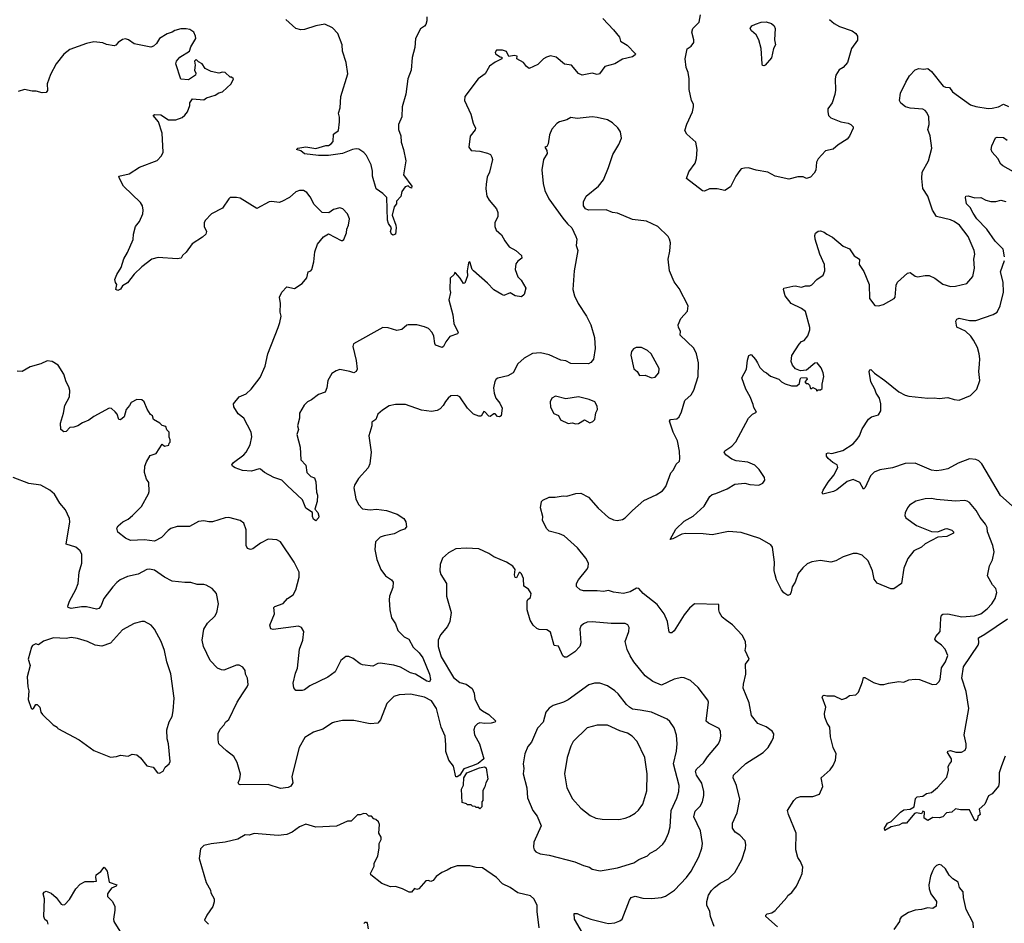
# Model space of a CAD drawing. Extents: x 2056909 to 2160450, y 827444 to 1016825.
# Tile 494 of 501: x 2133216 to 2141022, y 1004751 to 1011915. Entities that reach past the tile are written whole.
import ezdxf

# ---------------------------------------------------------------- set-up
doc = ezdxf.new("R2010")
doc.units = 0

msp = doc.modelspace()

# ---------------------------------------------------------------- linework, layer by layer
at = {"layer": '0CON10XD'}
for points in [[(2136442.9, 1011937.1), (2136443.1, 1011905), (2136435, 1011877.5), (2136425, 1011862.5), (2136395, 1011842.5), (2136354.3, 1011765), (2136347.8, 1011695), (2136326.9, 1011615), (2136319.2, 1011515), (2136292.5, 1011445), (2136277.5, 1011325), (2136249.2, 1011225), (2136245.9, 1011144.1), (2136218.8, 1011085), (2136218.8, 1011045), (2136238, 1010995), (2136240, 1010945), (2136260, 1010885), (2136276.2, 1010795), (2136260, 1010685), (2136326.2, 1010595), (2136321.7, 1010578.3), (2136306.4, 1010586.4), (2136295, 1010597.5), (2136271.7, 1010588.3), (2136246.4, 1010553.6), (2136237, 1010513), (2136203.9, 1010476.1), (2136202.5, 1010455), (2136185, 1010430), (2136170, 1010365), (2136199.2, 1010285), (2136200.8, 1010265), (2136196.2, 1010215), (2136175, 1010206.2), (2136164.3, 1010214.3), (2136156.2, 1010235), (2136162.5, 1010265), (2136138.8, 1010298.8), (2136130.8, 1010325), (2136126.7, 1010505), (2136096.4, 1010536.4), (2136043, 1010573), (2136013.6, 1010673.6), (2136013.3, 1010715), (2136003.3, 1010765), (2135965, 1010837.5), (2135945, 1010862.5), (2135905, 1010888.8), (2135885, 1010890.8), (2135854.5, 1010885.5), (2135775, 1010852.9), (2135665, 1010838.6), (2135585, 1010839.2), (2135475, 1010851.9), (2135445, 1010873.8), (2135410, 1010885), (2135420, 1010895), (2135484.2, 1010905.8), (2135565, 1010892.5), (2135643.6, 1010916.4), (2135665, 1010917.5), (2135685, 1010930), (2135701.7, 1010948.3), (2135703, 1011007), (2135743, 1011037), (2135752.5, 1011105), (2135751.7, 1011141.7), (2135743, 1011173), (2135756.7, 1011215), (2135761.2, 1011305), (2135816.9, 1011485), (2135804.2, 1011574.2), (2135775.7, 1011665), (2135772.5, 1011715), (2135737.1, 1011805), (2135695, 1011850), (2135635, 1011878.7), (2135565, 1011865.4), (2135475, 1011835.6), (2135444.3, 1011834.3), (2135405, 1011844), (2135325.4, 1011915.4)], [(2137838.8, 1011925), (2137924, 1011835), (2137971.2, 1011775), (2137978.8, 1011745), (2138031.7, 1011711.7), (2138097.5, 1011645), (2138096.7, 1011635), (2138075, 1011621.2), (2137995, 1011601.2), (2137935, 1011564), (2137855, 1011543.3), (2137813.9, 1011486.1), (2137795, 1011481.2), (2137755, 1011490), (2137675, 1011474), (2137647.3, 1011487.3), (2137590, 1011555), (2137535, 1011561.2), (2137468.3, 1011618.3), (2137425, 1011626.9), (2137391.9, 1011618.1)], [(2139636.7, 1011915), (2139673.3, 1011885), (2139715, 1011860.8), (2139815.7, 1011825.7), (2139843.8, 1011805), (2139858, 1011785), (2139857.3, 1011752.7), (2139809.2, 1011685), (2139778.8, 1011575), (2139745, 1011536.2), (2139712.3, 1011517.7), (2139687.5, 1011475), (2139680, 1011445), (2139683.8, 1011355), (2139678.3, 1011321.7), (2139657.5, 1011255), (2139623, 1011207), (2139622.5, 1011185), (2139627.5, 1011155), (2139646.4, 1011136.4), (2139725, 1011103.8), (2139783.6, 1011093.6), (2139805, 1011082.5), (2139822.5, 1011065), (2139822.5, 1011055), (2139795, 1010990), (2139775, 1010967.5), (2139705, 1010923.3), (2139665, 1010888.8), (2139604.2, 1010875.8), (2139545, 1010812.5), (2139533.8, 1010785), (2139527.7, 1010722.3), (2139515, 1010697.5), (2139485, 1010667.5), (2139455, 1010656.7), (2139428.3, 1010668.3), (2139385, 1010668), (2139315, 1010650), (2139205, 1010673.3), (2139146.4, 1010706.4), (2139055, 1010722), (2138995, 1010740), (2138961.2, 1010738.8), (2138935, 1010731.2), (2138925, 1010720), (2138892.9, 1010675), (2138850, 1010590), (2138805, 1010560), (2138746.1, 1010573.9), (2138685, 1010573.8), (2138645, 1010556.2), (2138628.3, 1010558.3), (2138502.5, 1010655), (2138521.7, 1010708.3), (2138571.7, 1010778.3), (2138582, 1010815), (2138587.5, 1010885), (2138577.5, 1010945), (2138505.8, 1011005.8), (2138490, 1011035), (2138505, 1011087.5), (2138551.2, 1011185), (2138556.7, 1011225), (2138556.7, 1011245), (2138543.3, 1011275), (2138522.3, 1011362.3), (2138523.8, 1011445), (2138516.7, 1011495), (2138500, 1011535), (2138492, 1011605), (2138507.6, 1011682.4), (2138539.4, 1011705), (2138560.6, 1011735), (2138561.4, 1011755), (2138544.4, 1011815.6), (2138553.8, 1011845), (2138604, 1011895), (2138614.1, 1011954.1)], [(2139115, 1011547.5), (2139105, 1011552.5), (2139101.2, 1011565), (2139095.6, 1011685), (2139077.1, 1011755), (2139055, 1011793.8), (2139016.9, 1011826.9), (2139008, 1011845), (2139020, 1011865), (2139050.2, 1011879.8), (2139095, 1011894.7), (2139135, 1011898.8), (2139176, 1011885), (2139196.2, 1011865), (2139206, 1011845), (2139198.8, 1011755), (2139207.5, 1011715), (2139192.5, 1011685), (2139177, 1011613), (2139125, 1011553.3), (2139115, 1011547.5)], [(2137391.9, 1011618.1), (2137370, 1011605), (2137325, 1011558.8), (2137255, 1011528.8), (2137235, 1011543.3), (2137210, 1011575), (2137157.5, 1011605), (2137160, 1011625), (2137135, 1011630), (2137093.6, 1011623.6), (2137075, 1011662.5), (2137043.6, 1011673.6), (2136995, 1011673.3), (2136986.2, 1011655), (2136988.8, 1011645), (2137025, 1011620), (2137038.3, 1011618.3), (2137037.5, 1011605), (2136985, 1011578.6), (2136941.2, 1011545), (2136906.2, 1011485), (2136851.2, 1011445), (2136746.2, 1011305), (2136741.2, 1011275), (2136792.5, 1011165), (2136810, 1011095), (2136828.8, 1011055), (2136827.3, 1011042.7), (2136788.3, 1010991.7), (2136777.5, 1010905), (2136795, 1010877.5), (2136865, 1010872), (2136925.7, 1010855.7), (2136948.8, 1010845), (2136960, 1010825), (2136963.8, 1010805), (2136940, 1010705), (2136922.9, 1010665), (2136915, 1010610), (2136910.6, 1010575), (2136920, 1010515), (2136937.5, 1010485), (2136995.4, 1010415.4), (2137005.8, 1010385), (2137006.1, 1010353.9), (2136983, 1010303), (2136982.5, 1010275), (2136993.3, 1010245), (2137035, 1010210), (2137061.2, 1010161.2), (2137097.5, 1010115), (2137150, 1010085), (2137193.3, 1010045), (2137196.7, 1010025), (2137165, 1010000), (2137150.5, 1009979.5), (2137143.8, 1009935), (2137165.8, 1009875.8), (2137190.5, 1009850.5), (2137230, 1009785), (2137216.7, 1009735), (2137195, 1009717.5), (2137145, 1009726.7), (2137105, 1009750), (2137055, 1009728.8), (2137037.5, 1009735), (2136975, 1009773.3), (2136925, 1009826.2), (2136812.9, 1009922.9), (2136803.8, 1009935), (2136785, 1009994), (2136775, 1009987.5), (2136763.1, 1009925), (2136765.4, 1009884.6), (2136745, 1009826.7), (2136735, 1009822.5), (2136709.2, 1009865), (2136671.7, 1009908.3), (2136665, 1009910), (2136660, 1009895), (2136630, 1009865), (2136627.5, 1009775), (2136632.5, 1009752.5), (2136618, 1009695), (2136651.1, 1009575), (2136657.8, 1009505), (2136693.3, 1009435), (2136686.7, 1009425), (2136625.8, 1009404.2), (2136595, 1009361.2), (2136576.7, 1009323.3), (2136565, 1009316.2), (2136513.6, 1009333.6), (2136506.8, 1009346.8), (2136499.5, 1009405), (2136485, 1009434), (2136456.1, 1009466.1), (2136425, 1009480.6), (2136365, 1009496.9), (2136295, 1009495.8), (2136285, 1009493.8), (2136245, 1009458.8), (2136205, 1009451.2), (2136137, 1009473), (2136095, 1009473.8), (2135861.4, 1009345), (2135857.8, 1009325), (2135885, 1009212.5), (2135892.2, 1009145), (2135883.7, 1009126.3), (2135865.6, 1009114.4), (2135834.5, 1009124.5), (2135755, 1009142), (2135725, 1009131.4), (2135691.4, 1009108.6), (2135658.6, 1009055), (2135651.4, 1008995), (2135637.3, 1008962.7), (2135585, 1008944), (2135529.7, 1008900.3), (2135498.8, 1008885), (2135470.8, 1008859.2), (2135433.8, 1008795), (2135434, 1008755), (2135418.8, 1008695), (2135425.8, 1008665), (2135414.3, 1008625), (2135440, 1008525), (2135444, 1008425), (2135485, 1008382.5), (2135492, 1008325), (2135525, 1008292.5), (2135553, 1008283), (2135565, 1008250), (2135569.3, 1008169.3), (2135576.7, 1008145), (2135573.3, 1008095), (2135556.7, 1008035), (2135578.8, 1008008.8), (2135587.7, 1007977.7), (2135584, 1007965), (2135565, 1007942.5), (2135544.4, 1007954.4), (2135537.5, 1007975), (2135538.8, 1008008.8), (2135485, 1008042.5), (2135459.1, 1008109.1), (2135337.5, 1008222.5), (2135293.5, 1008263.5), (2135230, 1008285), (2135157.5, 1008325), (2135125, 1008351.2), (2135115, 1008353.3), (2135055, 1008336.7), (2134981.7, 1008341.7), (2134925, 1008362.5), (2134902.5, 1008375), (2134897.5, 1008385), (2134910, 1008405), (2134994.1, 1008465.9), (2135011.2, 1008485), (2135044.4, 1008545.6), (2135057.3, 1008607.3), (2135052.5, 1008645), (2134994.2, 1008755), (2134949.3, 1008789.3), (2134913.3, 1008845), (2134911.2, 1008868.8), (2134956.7, 1008925), (2135010.9, 1008949.1), (2135051.2, 1008985), (2135122.1, 1009077.9), (2135162.8, 1009167.2), (2135183.1, 1009265), (2135264.4, 1009475), (2135279.2, 1009515), (2135288, 1009565), (2135280.8, 1009595), (2135283.9, 1009663.9), (2135276.7, 1009715), (2135294.2, 1009755.8), (2135335, 1009797.5), (2135396.1, 1009783.9), (2135455.9, 1009824.1), (2135492.3, 1009867.7), (2135502.5, 1009915), (2135525, 1009922.5), (2135532.5, 1009935), (2135548, 1009995), (2135556.2, 1010075), (2135576.1, 1010133.9), (2135625, 1010192.5), (2135665, 1010217.5), (2135765, 1010163.8), (2135775, 1010163.3), (2135785, 1010172.5), (2135808, 1010225), (2135808.8, 1010255), (2135823.8, 1010285), (2135830, 1010335), (2135815.9, 1010375.9), (2135777.5, 1010415), (2135755, 1010423.3), (2135705, 1010410), (2135666.4, 1010383.6), (2135615, 1010386.7), (2135549.5, 1010449.5), (2135519.7, 1010509.7), (2135493.3, 1010545), (2135465, 1010561.2), (2135435, 1010560), (2135405, 1010548.8), (2135355, 1010506.2), (2135293.3, 1010473.3), (2135274.1, 1010465.9), (2135215, 1010474.2), (2135195, 1010470.8), (2135095, 1010416.7), (2134965, 1010499.2), (2134935, 1010505.7), (2134886.1, 1010503.9), (2134873.8, 1010495), (2134825, 1010421.2), (2134737.5, 1010375), (2134687.6, 1010322.4), (2134680, 1010305), (2134678, 1010275), (2134696.7, 1010235), (2134692.5, 1010215), (2134665, 1010190), (2134582.3, 1010137.7), (2134537.3, 1010072.7), (2134506.7, 1010045), (2134496.1, 1010023.9), (2134465, 1010020), (2134315, 1010030), (2134263.3, 1010015), (2134185, 1009954.3), (2134123.8, 1009896.2), (2134071.2, 1009828.8), (2134032.5, 1009805), (2134015, 1009777.5), (2133995, 1009767.5), (2133977.5, 1009775), (2133987.5, 1009815), (2133975, 1009830), (2133971.2, 1009855), (2133986.2, 1009895), (2134020.3, 1009949.7), (2134042.1, 1010017.9), (2134070.8, 1010069.2), (2134115, 1010172.5), (2134117.5, 1010215), (2134134.4, 1010275), (2134166, 1010315), (2134192.5, 1010375), (2134195.8, 1010405), (2134189.5, 1010439.5), (2134173.3, 1010465), (2134040, 1010595), (2134006.7, 1010655), (2134003.3, 1010675), (2134085, 1010693.8), (2134165, 1010746.2), (2134305, 1010798.8), (2134341.2, 1010835), (2134353.8, 1010865), (2134346.2, 1011015), (2134317.5, 1011105), (2134274, 1011156), (2134285, 1011163.3), (2134335, 1011161.2), (2134395, 1011121.2), (2134455, 1011120), (2134505, 1011138.8), (2134525, 1011156.7), (2134546, 1011185), (2134564, 1011235), (2134564.1, 1011255.9), (2134585, 1011287.5), (2134675, 1011280), (2134696.1, 1011293.9), (2134765, 1011316.7), (2134794.1, 1011335.9), (2134825, 1011343.3), (2134893, 1011407), (2134910, 1011445), (2134895, 1011460), (2134885, 1011460), (2134846.4, 1011496.4), (2134825, 1011498.8), (2134795, 1011491.2), (2134735, 1011503.8), (2134686.4, 1011526.4), (2134662.5, 1011565), (2134635, 1011580), (2134615, 1011600), (2134602.5, 1011585), (2134607.5, 1011555), (2134602.5, 1011515), (2134611.7, 1011491.7), (2134610, 1011475), (2134555, 1011437.5), (2134493.6, 1011443.6), (2134453.3, 1011565), (2134460, 1011585), (2134485, 1011616.7), (2134562.5, 1011665), (2134571.7, 1011698.3), (2134613.3, 1011765), (2134611.2, 1011785), (2134595.9, 1011815.9), (2134565.9, 1011835.9), (2134535, 1011841.2), (2134495, 1011841.2), (2134445, 1011830), (2134423.9, 1011816.1), (2134385, 1011803.3), (2134324.2, 1011765.8), (2134300, 1011725), (2134276.1, 1011703.9), (2134255, 1011696), (2134125, 1011723.8), (2134080, 1011755), (2134055, 1011762), (2134031.2, 1011758.8), (2133995.8, 1011734.2), (2133978.3, 1011711.7), (2133965, 1011706.7), (2133905, 1011718.8), (2133875, 1011732), (2133805, 1011740), (2133745, 1011727.1), (2133615, 1011678.1), (2133565, 1011640.8), (2133504.2, 1011565), (2133460.9, 1011479.1), (2133433.8, 1011405), (2133435.9, 1011354.1), (2133425, 1011336.7), (2133395, 1011333.8), (2133347.7, 1011347.7), (2133315, 1011348), (2133255, 1011361.2), (2133205, 1011346)], [(2139331.7, 1007378.3), (2139323, 1007357), (2139305, 1007350), (2139275, 1007370), (2139255.6, 1007395.6), (2139215.8, 1007475), (2139204.3, 1007515), (2139197.7, 1007547.7), (2139200, 1007615), (2139183.9, 1007733.9), (2139170.5, 1007750.5), (2139085, 1007800.8), (2138935, 1007848.1), (2138835, 1007858.1), (2138705, 1007831.4), (2138635, 1007839.2), (2138495, 1007842), (2138465, 1007835.8), (2138395, 1007799.2), (2138372.5, 1007795), (2138417.5, 1007875), (2138485, 1007939.4), (2138555, 1007980), (2138641.2, 1008058.8), (2138686.2, 1008135), (2138705, 1008150), (2138735, 1008157.5), (2138823.9, 1008196.1), (2138885, 1008231.9), (2138965, 1008240), (2139005, 1008230), (2139075, 1008224.3), (2139108.8, 1008241.2), (2139123.3, 1008265), (2139120, 1008285), (2139078.7, 1008348.7), (2139043.2, 1008383.2), (2138987.9, 1008407.9), (2138897, 1008417), (2138860.9, 1008430.9), (2138813.3, 1008465), (2138800, 1008485), (2138805, 1008497.5), (2138862.5, 1008535), (2138892.3, 1008567.7), (2138993.3, 1008755), (2139025, 1008787.5), (2139057, 1008803), (2139035, 1008840), (2139031.2, 1008865), (2139007.5, 1008925), (2138972.9, 1008985), (2138942, 1009075), (2138978, 1009145), (2138986.2, 1009215), (2138997, 1009253), (2139015, 1009260), (2139050.5, 1009220.5), (2139064.3, 1009194.3), (2139085, 1009157.5), (2139115, 1009126.7), (2139136.1, 1009116.1), (2139167.7, 1009087.7), (2139233.6, 1009063.6), (2139255, 1009042.5), (2139285, 1009027.5), (2139335, 1009012.5), (2139377, 1009013), (2139398.3, 1009031.7), (2139402.5, 1009065), (2139410, 1009075), (2139455, 1009077.5), (2139460, 1009065), (2139440, 1009045), (2139451.7, 1009031.7), (2139465, 1009030), (2139478.3, 1009018.3), (2139485, 1008990), (2139495, 1008990), (2139505, 1009000), (2139530, 1008985), (2139535, 1008970), (2139545, 1008980), (2139565, 1008980), (2139578.3, 1008991.7), (2139577.5, 1009025), (2139590, 1009085), (2139586.2, 1009115), (2139571.2, 1009155), (2139537.5, 1009195), (2139519.3, 1009190.7), (2139455, 1009137.5), (2139405, 1009131.2), (2139367, 1009147), (2139342.5, 1009175), (2139332.5, 1009205), (2139338.3, 1009251.7), (2139395, 1009342.5), (2139415, 1009362.5), (2139435, 1009372.5), (2139465, 1009407.5), (2139481.2, 1009455), (2139481.2, 1009475), (2139445, 1009601.2), (2139413.8, 1009625), (2139332, 1009665), (2139285, 1009726.7), (2139271.2, 1009775), (2139275, 1009787.5), (2139345, 1009801.2), (2139365, 1009803.8), (2139415, 1009794), (2139445, 1009803.8), (2139480, 1009805), (2139495, 1009813.8), (2139536.7, 1009855), (2139585, 1009890), (2139598.8, 1009925), (2139597.5, 1009975), (2139560, 1010055), (2139522, 1010175), (2139520, 1010205), (2139526.4, 1010223.6), (2139545, 1010237.5), (2139565, 1010240), (2139595, 1010230), (2139615, 1010213.3), (2139660.7, 1010190.7), (2139745, 1010118.8), (2139795, 1010098.8), (2139831.7, 1010041.7), (2139872.9, 1010015), (2139870, 1009975), (2139908.3, 1009918.3), (2139951.2, 1009815), (2139953.3, 1009705), (2139995, 1009650), (2140025, 1009647.5), (2140065, 1009657.5), (2140150, 1009705), (2140156.2, 1009715), (2140165, 1009810), (2140174.2, 1009835), (2140255, 1009905.8), (2140275, 1009910), (2140315, 1009881.2), (2140335, 1009876.2), (2140395, 1009887.8), (2140425, 1009885.6), (2140470.8, 1009865), (2140535, 1009818.9), (2140595, 1009800.8), (2140635, 1009801.2), (2140725.7, 1009824.3), (2140772.3, 1009877.7), (2140785.7, 1009945), (2140781.4, 1010015), (2140788.6, 1010055), (2140781.9, 1010085), (2140736.5, 1010195), (2140666.9, 1010285), (2140625, 1010315.6), (2140595, 1010328.5), (2140484.5, 1010355), (2140452.7, 1010405), (2140414.4, 1010515), (2140377.1, 1010577.1), (2140367.8, 1010655), (2140370, 1010705), (2140421.2, 1010795), (2140448, 1010895), (2140434.3, 1010995), (2140415.5, 1011045), (2140427.5, 1011085), (2140424.2, 1011145), (2140408.7, 1011178.7), (2140393.4, 1011193.4), (2140375, 1011204.2), (2140275, 1011214.2), (2140237.5, 1011225), (2140202.3, 1011252.3), (2140190, 1011275), (2140198.3, 1011331.7), (2140240.5, 1011419.5), (2140269.5, 1011470.5), (2140315, 1011516.7), (2140345, 1011526.7), (2140385, 1011522.5), (2140415, 1011526.7), (2140443.9, 1011503.9), (2140538.3, 1011388.3), (2140555, 1011380), (2140587.5, 1011377.5), (2140612.2, 1011342.2), (2140755, 1011240.6), (2140795, 1011225.6), (2140895, 1011211.1), (2140925, 1011211.9), (2140975, 1011224.4), (2141015, 1011244.3), (2141055, 1011225.6)], [(2138721.2, 1004725), (2138693.6, 1004806.4), (2138688, 1004845), (2138662.5, 1004895), (2138662.5, 1004925), (2138677.5, 1004975), (2138699.7, 1005010.3), (2138723.8, 1005035), (2138770.3, 1005069.7), (2138836.2, 1005105), (2138886, 1005155), (2138940, 1005255), (2138970, 1005345), (2138973.8, 1005375), (2138966.2, 1005405), (2138925, 1005448.8), (2138888.8, 1005475), (2138866, 1005505), (2138865.8, 1005545), (2138905, 1005627.5), (2138925.7, 1005735), (2138898.1, 1005845), (2138872.9, 1005905), (2138873.8, 1005925), (2138972.1, 1006017.9), (2139111.2, 1006105), (2139148.8, 1006145), (2139180, 1006195), (2139192, 1006225), (2139193.6, 1006253.6), (2139182.5, 1006275), (2139135, 1006308.8), (2139067.5, 1006335), (2139018.3, 1006398.3), (2138998.3, 1006498.3), (2138951.9, 1006615), (2138953.6, 1006646.4), (2138972.9, 1006725), (2138970.8, 1006805), (2138998.8, 1006845), (2138968.8, 1006915), (2138974, 1006945), (2138971.2, 1006985), (2138945, 1007036.7), (2138868.3, 1007118.3), (2138820.5, 1007150.5), (2138785, 1007177.5), (2138763.3, 1007215), (2138757.5, 1007235), (2138758.3, 1007278.3), (2138565, 1007283.3), (2138525, 1007250), (2138483.5, 1007196.5), (2138405, 1007068.8), (2138385, 1007054), (2138373.9, 1007053.9), (2138365, 1007060), (2138350.8, 1007145), (2138325, 1007203.8), (2138269.7, 1007279.7), (2138160, 1007365), (2138125, 1007406), (2138105, 1007407.5), (2138055, 1007380), (2138004.2, 1007365.8), (2137925, 1007375.6), (2137885, 1007388.6), (2137845, 1007381.4), (2137795, 1007388), (2137685, 1007386.2), (2137660, 1007395), (2137631.7, 1007421.7), (2137630, 1007445), (2137646, 1007475), (2137712, 1007555), (2137722, 1007575), (2137726, 1007605), (2137705.7, 1007645), (2137638.9, 1007728.9), (2137532.4, 1007822.4), (2137495, 1007839.4), (2137415, 1007861.2), (2137395, 1007877.5), (2137361.4, 1007945), (2137364, 1007975), (2137346.2, 1008045), (2137353.8, 1008095), (2137364.1, 1008105.9), (2137415, 1008130), (2137461.7, 1008128.3), (2137525, 1008140), (2137555, 1008138), (2137625, 1008158.8), (2137665, 1008160), (2137725, 1008128.8), (2137802.4, 1008042.4), (2137885, 1007968.8), (2137925, 1007950), (2137954.1, 1007944.1), (2137995, 1007951.2), (2138016.7, 1007965), (2138073.8, 1008025), (2138165, 1008103.8), (2138262.7, 1008147.3), (2138311.2, 1008178.8), (2138338, 1008215), (2138378.8, 1008321.2), (2138398.8, 1008345), (2138419.7, 1008390.3), (2138447.5, 1008415), (2138449.2, 1008435), (2138445.7, 1008495), (2138430, 1008575), (2138396.7, 1008645), (2138368, 1008732), (2138376, 1008744), (2138425, 1008750), (2138443.8, 1008765), (2138462.9, 1008805), (2138490, 1008895), (2138539.1, 1008940.9), (2138561.7, 1008978.3), (2138594.3, 1009085), (2138597.5, 1009195), (2138582, 1009265), (2138560.5, 1009310.5), (2138452, 1009415), (2138453.8, 1009445), (2138438.8, 1009475), (2138436.7, 1009495), (2138458.8, 1009545), (2138510, 1009605), (2138516.7, 1009645), (2138443.6, 1009783.6), (2138405, 1009837.5), (2138368.8, 1009925), (2138356.7, 1010015), (2138369.3, 1010080.7), (2138376.7, 1010146.7), (2138367.5, 1010175), (2138356.4, 1010196.4), (2138276.1, 1010276.1), (2138185, 1010318), (2138075, 1010330), (2137955, 1010380), (2137915, 1010386.7), (2137866.1, 1010406.1), (2137725, 1010403.3), (2137702.5, 1010415), (2137685, 1010440), (2137685, 1010470), (2137706.7, 1010515), (2137804.4, 1010595.6), (2137844, 1010645), (2137885, 1010742.5), (2137918, 1010845), (2137966.2, 1010925), (2137986.7, 1010975), (2137980, 1011025), (2137957.7, 1011057.7), (2137915.8, 1011095.8), (2137875, 1011120), (2137795, 1011140), (2137755, 1011143.3), (2137635, 1011131.2), (2137585, 1011138), (2137555, 1011121.2), (2137496.2, 1011103.8), (2137475, 1011092.5), (2137433.9, 1011046.1), (2137417, 1011003), (2137405, 1010930), (2137395, 1010910), (2137380, 1010905), (2137396.4, 1010876.4), (2137396.7, 1010855), (2137368.8, 1010805), (2137356.2, 1010725), (2137366.2, 1010615), (2137379.5, 1010559.5), (2137410, 1010495), (2137520.9, 1010340.9), (2137558.8, 1010295), (2137594.1, 1010264.1), (2137626.4, 1010196.4), (2137632.5, 1010175), (2137627.5, 1010125), (2137641.2, 1010085), (2137612, 1009925), (2137602, 1009775), (2137613.8, 1009725), (2137644.2, 1009665), (2137710.5, 1009565), (2137744.4, 1009495), (2137774.4, 1009394.4), (2137778.6, 1009308.6)], [(2141095, 1010708.6), (2141011.2, 1010755), (2140995, 1010770), (2140969.4, 1010815), (2140925.8, 1010865), (2140917.5, 1010885), (2140921.9, 1010915), (2140951.7, 1010978.3), (2140965, 1010983.8), (2141015, 1010980.8), (2141045, 1010958.6)], [(2141024.5, 1010034.5), (2141013.8, 1010095), (2140948.5, 1010158.5), (2140883.4, 1010253.4), (2140804.4, 1010335), (2140775, 1010380), (2140750.6, 1010425), (2140722.9, 1010455), (2140714.2, 1010505), (2140717.5, 1010515), (2140735, 1010518.1), (2140787.7, 1010502.3), (2140835, 1010506), (2140875, 1010484.2), (2140915, 1010472.9), (2140955, 1010474.4), (2140995, 1010484.4), (2141035, 1010474.3)], [(2141085, 1008060.4), (2140992.2, 1008142.2), (2140843.6, 1008393.6), (2140818.7, 1008418.7), (2140795, 1008428.6), (2140745, 1008433.1), (2140655, 1008398.9), (2140575, 1008354.3), (2140525, 1008343.5), (2140485, 1008337.8), (2140445, 1008344.4), (2140315, 1008398.8), (2140235, 1008396.1), (2140135, 1008362.5), (2140035, 1008346.8), (2139991.2, 1008328.8), (2139961.4, 1008298.6), (2139918, 1008205), (2139905, 1008193.3), (2139875.7, 1008245.7), (2139825, 1008270), (2139775, 1008252.5), (2139695, 1008188.8), (2139667.5, 1008175), (2139583.8, 1008153.8), (2139577.5, 1008165), (2139586, 1008185), (2139625, 1008248.1), (2139671.4, 1008305), (2139703.3, 1008365), (2139697.5, 1008385), (2139661.2, 1008405), (2139626.2, 1008435), (2139613.3, 1008455), (2139612.5, 1008475), (2139625, 1008480), (2139655, 1008476.7), (2139740.8, 1008499.2), (2139825, 1008552.5), (2139855, 1008590), (2139874, 1008615), (2139895, 1008670), (2139945, 1008747.5), (2139970, 1008765), (2140025, 1008783.3), (2140043.3, 1008815), (2140041.7, 1008868.3), (2140032.5, 1008915), (2140005, 1008953.8), (2139996.5, 1008986.5), (2139963.1, 1009045), (2139951.2, 1009125), (2139955, 1009140), (2139965, 1009142.5), (2139992.1, 1009112.1), (2140075, 1009053.8), (2140185, 1008964.2), (2140235, 1008939.2), (2140265, 1008930.6), (2140415, 1008914.5), (2140465, 1008916.7), (2140505, 1008910.6), (2140575, 1008918.6), (2140625, 1008902.9), (2140665, 1008898), (2140755, 1008934.3), (2140804.4, 1008985.6), (2140828.9, 1009055), (2140820, 1009125), (2140824.4, 1009185), (2140828.1, 1009225), (2140823.3, 1009265), (2140809.4, 1009315), (2140778.1, 1009375), (2140755.9, 1009405.9), (2140714.3, 1009445), (2140645, 1009476.2), (2140638.6, 1009525), (2140645, 1009540.9), (2140665, 1009549.2), (2140745, 1009531.2), (2140795, 1009529.5), (2140933.5, 1009576.5), (2140965, 1009596), (2140989.5, 1009645), (2141015.7, 1009755.7), (2141013.5, 1009835), (2140992.9, 1009915), (2141023.1, 1010005)], [(2137778.6, 1009308.6), (2137765.6, 1009224.4), (2137745, 1009196.2), (2137725, 1009187.5), (2137585, 1009190), (2137545, 1009210), (2137505, 1009216), (2137415, 1009258), (2137345, 1009274.2), (2137281.7, 1009268.3), (2137215, 1009231.2), (2137164.4, 1009185.6), (2137128.8, 1009115), (2137085, 1009090.8), (2137007, 1009073), (2136994, 1009065), (2136983.4, 1009046.6), (2136973.2, 1008996.8), (2136976.9, 1008955), (2136990, 1008915), (2137023.8, 1008875), (2137040, 1008835), (2137032.5, 1008775), (2137020, 1008765), (2137005, 1008770), (2136985, 1008788.8), (2136975, 1008788.8), (2136945, 1008770), (2136935, 1008771.2), (2136903, 1008807), (2136895, 1008807.5), (2136875, 1008772), (2136855, 1008772.5), (2136815, 1008786.9), (2136765, 1008835.8), (2136705, 1008924.3), (2136685, 1008936.7), (2136635, 1008932.5), (2136612, 1008915), (2136591.4, 1008888.6), (2136573.8, 1008855), (2136550.8, 1008829.2), (2136525, 1008816), (2136480.5, 1008809.5), (2136400.3, 1008820.3), (2136275, 1008863.8), (2136196.4, 1008863.6), (2136145, 1008853.3), (2136091.2, 1008818.8), (2136055, 1008786.7), (2136040, 1008745), (2136008.8, 1008725), (2136008, 1008695), (2135983.8, 1008615), (2136002, 1008485), (2135992, 1008395), (2135977.9, 1008362.1), (2135901.7, 1008278.3), (2135870, 1008225), (2135866.1, 1008203.9), (2135881.4, 1008115), (2135901.1, 1008071.1), (2135935, 1008037.1), (2135995, 1008029.2), (2136044.2, 1008034.2), (2136124.2, 1008024.2), (2136207.5, 1007995), (2136260.5, 1007960.5), (2136276.2, 1007935), (2136283.3, 1007895), (2136267.5, 1007875), (2136235.8, 1007864.2), (2136185, 1007838), (2136105, 1007824.2), (2136075, 1007812), (2136037.5, 1007775), (2136031.2, 1007715), (2136048.8, 1007635), (2136080, 1007555), (2136116.7, 1007505), (2136163.3, 1007475), (2136176.2, 1007455), (2136174.1, 1007414.1), (2136148.5, 1007345), (2136144.4, 1007315), (2136150.6, 1007235), (2136165, 1007172.5), (2136196.2, 1007125), (2136212.7, 1007072.7), (2136263.2, 1007023.2), (2136300, 1007005), (2136335, 1006939.2), (2136382.5, 1006895), (2136411.1, 1006855), (2136466, 1006725), (2136473.8, 1006685), (2136465, 1006666.7), (2136445, 1006670), (2136355, 1006725.7), (2136315, 1006735.8), (2136235, 1006781.4), (2136182.7, 1006797.3), (2136075, 1006814.3), (2136055, 1006810.8), (2136015, 1006790.6), (2135935, 1006800), (2135915, 1006808), (2135860.3, 1006850.3), (2135825, 1006865.8), (2135803, 1006867), (2135761.4, 1006835), (2135716.2, 1006745), (2135658, 1006702), (2135517.3, 1006632.7), (2135475, 1006603.3), (2135455, 1006597.5), (2135405, 1006597.5), (2135388.3, 1006618.3), (2135384.2, 1006655), (2135402.9, 1006735), (2135419.2, 1006775), (2135435.6, 1006924.4), (2135460, 1006995), (2135470, 1007065), (2135450, 1007095), (2135425.7, 1007105.7), (2135225, 1007080), (2135206.1, 1007086.1), (2135198.8, 1007115), (2135235.8, 1007205), (2135232, 1007255), (2135237.7, 1007262.3), (2135305, 1007285.8), (2135340, 1007325), (2135385, 1007356), (2135404.4, 1007395), (2135432.5, 1007495), (2135430.6, 1007535), (2135391.9, 1007615), (2135285, 1007776.2), (2135255, 1007790), (2135185, 1007797.5), (2135124.5, 1007765.5), (2135065, 1007718.6), (2135045, 1007715.8), (2135022.3, 1007722.3), (2135012, 1007745), (2135011.4, 1007871.4), (2134994.1, 1007924.1), (2134964.1, 1007944.1), (2134875, 1007967.5), (2134845, 1007965.8), (2134745, 1007934.2), (2134715, 1007933.1), (2134675, 1007941.5), (2134634.6, 1007935.4), (2134562.7, 1007897.3), (2134465, 1007897.5), (2134415, 1007880.6), (2134394.2, 1007865), (2134340.3, 1007809.7), (2134285, 1007780), (2134205, 1007791.5), (2134095, 1007786.2), (2134053.9, 1007803.9), (2133993.2, 1007853.2), (2133986.1, 1007883.9), (2133997, 1007903), (2134033.8, 1007935), (2134075, 1007956), (2134111.2, 1007985), (2134181.2, 1008055), (2134238, 1008155), (2134243.8, 1008175), (2134238.8, 1008245), (2134222.7, 1008272.7), (2134206.1, 1008326.1), (2134207.5, 1008375), (2134220.3, 1008409.7), (2134250.5, 1008459.5), (2134297.5, 1008475), (2134345, 1008550), (2134365, 1008532.5), (2134398.3, 1008541.7), (2134401.7, 1008558.3), (2134410, 1008565), (2134410, 1008585), (2134400, 1008605), (2134400, 1008645), (2134383, 1008663), (2134375, 1008690), (2134345, 1008697.5), (2134326.1, 1008716.1), (2134277.5, 1008745), (2134270, 1008775), (2134252.5, 1008785), (2134226.4, 1008826.4), (2134202.5, 1008885), (2134185, 1008900), (2134145, 1008902.5), (2134100.7, 1008879.3), (2134087.5, 1008855), (2134060, 1008825), (2134043.6, 1008766.4), (2134015, 1008742.5), (2134002.5, 1008745), (2133988.3, 1008788.3), (2133972.5, 1008805), (2133945, 1008832.5), (2133925, 1008836.2), (2133805, 1008768.8), (2133765, 1008738.8), (2133715, 1008720), (2133675.9, 1008694.1), (2133645, 1008683.3), (2133615, 1008681.2), (2133585, 1008650), (2133565, 1008646.7), (2133543.3, 1008665), (2133540, 1008715), (2133564.2, 1008795), (2133574.2, 1008855), (2133612, 1008925), (2133613.9, 1008973.9), (2133606.2, 1009005), (2133584.2, 1009044.2), (2133566.7, 1009105), (2133520, 1009175), (2133475, 1009203.8), (2133435, 1009211.2), (2133385, 1009187.5), (2133298.3, 1009161.7), (2133235, 1009126), (2133195, 1009128)], [(2138225, 1009076), (2138255, 1009082), (2138282, 1009115), (2138285, 1009150), (2138223.3, 1009265), (2138192.3, 1009292.3), (2138145, 1009316), (2138103.9, 1009316.1), (2138082.5, 1009305), (2138066.1, 1009283.9), (2138061.2, 1009255), (2138085.9, 1009145.9), (2138112.5, 1009125), (2138130, 1009095), (2138175, 1009096.2), (2138225, 1009076)], [(2137625, 1008710), (2137645, 1008713.3), (2137695, 1008742.5), (2137735, 1008720), (2137760.7, 1008729.3), (2137776.1, 1008743.9), (2137783, 1008797), (2137797.5, 1008825), (2137795, 1008850), (2137776.4, 1008886.4), (2137730, 1008905), (2137645, 1008924), (2137545, 1008910), (2137465, 1008930), (2137435, 1008913.8), (2137422.5, 1008885), (2137424.2, 1008844.2), (2137451.4, 1008791.4), (2137487.5, 1008777.5), (2137502.3, 1008742.3), (2137565, 1008713.3), (2137595, 1008718.8), (2137625, 1008710)], [(2137695.3, 1004645.3), (2137615.8, 1004785), (2137611.7, 1004828.3), (2137635, 1004829.2), (2137685, 1004804.2), (2137745, 1004784), (2137860, 1004755), (2137885, 1004750), (2137935, 1004753.8), (2137975, 1004770), (2137993.3, 1004785), (2138051.4, 1004935), (2138064.7, 1004955.3), (2138095, 1004966.7), (2138155, 1004950), (2138225, 1004947.5), (2138305, 1004956), (2138335, 1004966.2), (2138406.6, 1005013.4), (2138502.5, 1005115), (2138539.2, 1005165), (2138600.9, 1005279.1), (2138625, 1005347.5), (2138629.4, 1005385), (2138612.2, 1005485), (2138561.5, 1005595), (2138570.4, 1005639.6), (2138609.8, 1005680.2), (2138628.9, 1005715), (2138641.1, 1005765), (2138640.5, 1005795), (2138622.8, 1005862.8), (2138581.8, 1005925), (2138573.6, 1005956.4), (2138584.3, 1005975), (2138637.4, 1006022.6), (2138669.4, 1006070.6), (2138755.4, 1006174.6), (2138769.2, 1006205), (2138774.3, 1006235.7), (2138771.7, 1006271.7), (2138761.2, 1006295), (2138676.8, 1006336.8), (2138659.2, 1006355), (2138676.7, 1006505), (2138670.7, 1006520.7), (2138595, 1006620), (2138535, 1006676.2), (2138485, 1006698), (2138465, 1006700.8), (2138405, 1006686.9), (2138305, 1006639.2), (2138235, 1006669.2), (2138175, 1006712.9), (2138084.4, 1006825), (2138055, 1006871.2), (2138032.6, 1006922.6), (2138017.5, 1006985), (2138045.3, 1007064.7), (2138046.8, 1007095), (2138036.2, 1007116.2), (2138015, 1007129.2), (2137905, 1007127.8), (2137755, 1007140.4), (2137715, 1007137.7), (2137684.7, 1007125.3), (2137664, 1007106), (2137656.4, 1007085), (2137664, 1006975), (2137656, 1006945), (2137617.4, 1006902.6), (2137555, 1006862), (2137535, 1006861.2), (2137522.1, 1006872.1), (2137487, 1006947), (2137454.6, 1006954.6), (2137425, 1007058.6), (2137395, 1007076.7), (2137335, 1007080), (2137315, 1007088.6), (2137286.9, 1007115), (2137263.1, 1007153.1), (2137240.5, 1007235), (2137239.2, 1007305), (2137245, 1007318.8), (2137265.8, 1007335), (2137270, 1007365), (2137249.7, 1007399.7), (2137214, 1007425), (2137209.5, 1007485), (2137195, 1007522), (2137185, 1007532), (2137175, 1007531.2), (2137155, 1007490), (2137145, 1007492.5), (2137140, 1007515), (2137144, 1007555), (2137125, 1007582.5), (2137075, 1007613.8), (2136975, 1007656.2), (2136935, 1007682.5), (2136855, 1007718.8), (2136755, 1007726.2), (2136675, 1007719.2), (2136615, 1007688), (2136569.2, 1007645), (2136550, 1007595), (2136545.8, 1007545), (2136555, 1007516.7), (2136600, 1007445), (2136600, 1007345), (2136621.2, 1007271.2), (2136635.8, 1007215), (2136627.5, 1007145), (2136608, 1007105), (2136552.2, 1007037.8), (2136533.1, 1006995), (2136534.4, 1006945), (2136558.5, 1006865), (2136655, 1006700.6), (2136705, 1006660.6), (2136756.2, 1006646.2), (2136802.7, 1006612.7), (2136818.5, 1006575), (2136825, 1006530), (2136862.2, 1006455), (2136884.3, 1006434.3), (2136936, 1006406), (2136991.2, 1006355), (2136982.5, 1006345), (2136955, 1006338.1), (2136905, 1006335.5), (2136865, 1006341.1), (2136845, 1006332.2), (2136825, 1006311.4), (2136816.8, 1006285), (2136822, 1006245), (2136860.4, 1006175), (2136895.6, 1006055), (2136850.7, 1006019.3), (2136805, 1006000), (2136736, 1005975), (2136705, 1005926.2), (2136685, 1005913.3), (2136673.3, 1005913.3), (2136656, 1005996), (2136618, 1006045), (2136593.2, 1006113.2), (2136595.6, 1006165), (2136589.1, 1006235), (2136557.4, 1006307.4), (2136521.6, 1006455), (2136480.9, 1006515), (2136425, 1006544.7), (2136315, 1006566.8), (2136225, 1006561.8), (2136181.5, 1006548.5), (2136127.1, 1006495), (2136076.8, 1006363.2), (2136055, 1006338), (2135995, 1006332.5), (2135865, 1006360), (2135775, 1006358.8), (2135712.5, 1006345), (2135695, 1006340), (2135618.9, 1006291.1), (2135545, 1006265.8), (2135476.8, 1006223.2), (2135432.9, 1006145), (2135374, 1005915), (2135382, 1005865), (2135365, 1005838.8), (2135345, 1005828.8), (2135285, 1005820), (2135185, 1005852.5), (2134965, 1005848.8), (2134952.5, 1005855), (2134948.8, 1005865), (2134962.3, 1005897.7), (2134965.9, 1005934.1), (2134941.2, 1006025), (2134914.2, 1006074.2), (2134855, 1006118), (2134796.2, 1006175), (2134788.8, 1006205), (2134788.8, 1006255), (2134805, 1006290), (2134836.7, 1006325), (2134846.7, 1006345), (2134875, 1006367.5), (2134941.2, 1006505), (2134981.7, 1006571.7), (2135020, 1006625), (2135026.7, 1006645), (2135023.3, 1006695), (2135007.5, 1006725), (2135003.3, 1006755), (2134985, 1006782.5), (2134955, 1006798.8), (2134935, 1006798.8), (2134835, 1006758.8), (2134815, 1006760), (2134785, 1006773.8), (2134726.2, 1006835), (2134674.3, 1006944.3), (2134664, 1006995), (2134675.9, 1007084.1), (2134705, 1007130), (2134764.1, 1007185.9), (2134778.8, 1007215), (2134793.3, 1007285), (2134777.5, 1007365), (2134742.5, 1007405), (2134695, 1007432.5), (2134676.4, 1007436.4), (2134623.6, 1007436.4), (2134573.9, 1007453.9), (2134525, 1007452), (2134425, 1007464.5), (2134365, 1007494.4), (2134285, 1007550), (2134245, 1007559.5), (2134223.4, 1007556.6), (2134155, 1007517.8), (2134070.7, 1007499.3), (2134013.3, 1007473.3), (2133986.2, 1007453.8), (2133955, 1007419.2), (2133884.2, 1007325), (2133859.2, 1007265), (2133842.7, 1007247.3), (2133825, 1007242.5), (2133745, 1007259.4), (2133705, 1007259.4), (2133625, 1007247.1), (2133600, 1007255), (2133598, 1007265), (2133611.4, 1007305), (2133662.4, 1007397.6), (2133679.2, 1007445), (2133688.6, 1007535), (2133708, 1007605), (2133708.8, 1007675), (2133696.2, 1007705), (2133662.3, 1007732.3), (2133585, 1007757.5), (2133614.1, 1007934.1), (2133611.2, 1007961.2), (2133579.7, 1008029.7), (2133535, 1008082), (2133493.3, 1008153.3), (2133455, 1008185.6), (2133385, 1008224.3), (2133287.5, 1008237.5), (2133165.8, 1008285.8)], [(2139224.2, 1004724.2), (2139132, 1004805), (2139131.2, 1004815), (2139143, 1004827), (2139180, 1004835), (2139205, 1004852.5), (2139296.7, 1004955), (2139305, 1004972.5), (2139337.5, 1004995), (2139373.3, 1005045), (2139405.9, 1005114.1), (2139418.8, 1005145), (2139423.8, 1005195), (2139405, 1005242.5), (2139384.1, 1005274.1), (2139369.2, 1005335), (2139371.2, 1005465), (2139310, 1005615), (2139303.3, 1005645), (2139352.5, 1005725), (2139374.1, 1005745.9), (2139405, 1005756.2), (2139505, 1005756.2), (2139557.5, 1005775), (2139583.3, 1005835), (2139570, 1005905), (2139641.7, 1005968.3), (2139665, 1006002.5), (2139683.8, 1006045), (2139690, 1006095), (2139666.2, 1006145), (2139645, 1006230), (2139638.8, 1006305), (2139617.3, 1006337.3), (2139598.8, 1006385), (2139596.4, 1006413.6), (2139606.7, 1006465), (2139577.5, 1006545), (2139582.5, 1006555), (2139595, 1006558.8), (2139615, 1006553.3), (2139674.2, 1006554.2), (2139735, 1006526.7), (2139765, 1006536.7), (2139795, 1006556.7), (2139845, 1006563.3), (2139865.8, 1006584.2), (2139897.5, 1006665), (2139905, 1006700), (2139915, 1006700), (2139985, 1006660), (2140036.4, 1006643.6), (2140066.4, 1006643.6), (2140103.9, 1006656.1), (2140185, 1006668.8), (2140226.1, 1006663.9), (2140265, 1006682.5), (2140315, 1006686.2), (2140350, 1006685), (2140453.6, 1006643.6), (2140483.6, 1006646.4), (2140503.3, 1006665), (2140514, 1006685), (2140524.5, 1006775.5), (2140554.4, 1006825), (2140572.9, 1006875), (2140554.2, 1006925), (2140525, 1006957.5), (2140484.6, 1006984.6), (2140471.1, 1007005), (2140478.5, 1007025), (2140512.9, 1007065), (2140518.5, 1007171.5), (2140525, 1007193.8), (2140535, 1007201.4), (2140575, 1007205.5), (2140685, 1007180), (2140785, 1007187.5), (2140836, 1007204), (2140885, 1007244.4), (2140922.5, 1007285), (2140949.2, 1007325), (2140963.8, 1007375), (2140956, 1007405), (2140929.2, 1007435), (2140888, 1007505), (2140903.8, 1007585), (2140927.3, 1007632.7), (2140941.2, 1007695), (2140930, 1007745), (2140888.8, 1007855), (2140885, 1007890), (2140872.5, 1007915), (2140829.3, 1007969.3), (2140798, 1008025), (2140747, 1008087), (2140727.7, 1008097.7), (2140705, 1008103.3), (2140635, 1008098), (2140485, 1008110), (2140445, 1008119.2), (2140394.2, 1008115.8), (2140321.2, 1008098.8), (2140270, 1008065), (2140253.3, 1008045), (2140236.7, 1008005), (2140233.3, 1007985), (2140240, 1007965), (2140325.5, 1007905.5), (2140445, 1007856), (2140496.1, 1007853.9), (2140552, 1007878), (2140565, 1007880), (2140605, 1007867.5), (2140620, 1007855), (2140620, 1007845), (2140565, 1007817.5), (2140495, 1007811.2), (2140395, 1007760), (2140365, 1007732), (2140303.8, 1007705), (2140257.3, 1007642.7), (2140225, 1007567.5), (2140206.7, 1007445), (2140145, 1007402.5), (2140121.7, 1007401.7), (2140015, 1007447.5), (2139990.5, 1007480.5), (2139976.2, 1007545), (2139942.5, 1007625), (2139895, 1007670), (2139855, 1007683.3), (2139825, 1007683.3), (2139744.2, 1007655.8), (2139685.9, 1007624.1), (2139646.1, 1007613.9), (2139565, 1007627.5), (2139495, 1007616), (2139460.3, 1007599.7), (2139425, 1007570), (2139388, 1007525), (2139364, 1007455), (2139341.2, 1007418.8), (2139331.7, 1007378.3)], [(2141028.5, 1006075), (2141000.8, 1006000.8), (2140982.2, 1005945), (2140982.3, 1005867.7), (2140975, 1005837.5), (2140925, 1005777.5), (2140897, 1005763), (2140867.5, 1005695), (2140822.5, 1005655), (2140830, 1005615), (2140813, 1005597), (2140810, 1005575), (2140797, 1005563), (2140785, 1005570), (2140745, 1005650), (2140675, 1005650), (2140635, 1005660), (2140605, 1005632.5), (2140563, 1005627), (2140533.6, 1005596.4), (2140505, 1005587.5), (2140455, 1005590), (2140415, 1005567.5), (2140387.5, 1005585), (2140390, 1005635), (2140375, 1005640), (2140365, 1005620), (2140325, 1005626.2), (2140309.3, 1005620.7), (2140247.5, 1005545), (2140215, 1005543.8), (2140185, 1005530), (2140125, 1005516.2), (2140075, 1005487.5), (2140072, 1005505), (2140096.2, 1005545), (2140125, 1005557.5), (2140197.7, 1005632.3), (2140225, 1005650), (2140275, 1005656.7), (2140307.5, 1005675), (2140318.3, 1005741.7), (2140330, 1005755), (2140375, 1005760), (2140405, 1005780), (2140445, 1005787.5), (2140493, 1005827), (2140565, 1005910), (2140580, 1005965), (2140577.5, 1005995), (2140586.7, 1006013.3), (2140602.5, 1006035), (2140603.3, 1006055), (2140571.2, 1006105), (2140573.3, 1006115), (2140595, 1006121.4), (2140637.6, 1006107.6), (2140683.2, 1006106.8), (2140712, 1006125), (2140720, 1006145), (2140720.8, 1006175), (2140702.9, 1006245), (2140741.4, 1006455), (2140719.8, 1006589.8), (2140685.5, 1006695), (2140697.5, 1006785), (2140813.8, 1006955), (2140818.8, 1006975), (2140816.7, 1007015), (2140867.1, 1007042.9), (2141046.7, 1007165)], [(2134325, 1005942.5), (2134353, 1005957), (2134370.7, 1005989.3), (2134402.5, 1006015), (2134410, 1006035), (2134396.7, 1006175), (2134384.1, 1006214.1), (2134382, 1006285), (2134401.2, 1006348.8), (2134425, 1006390), (2134434, 1006435), (2134440, 1006535), (2134415, 1006730), (2134382, 1006825), (2134364, 1006915), (2134338, 1006985), (2134285, 1007082.5), (2134257.5, 1007115), (2134205, 1007142.5), (2134185, 1007143.3), (2134125, 1007128.8), (2134032.1, 1007077.9), (2133935, 1006970.8), (2133867.3, 1006947.3), (2133815, 1006955.7), (2133755, 1006986), (2133675, 1007008.6), (2133625, 1007015.8), (2133585, 1007008.8), (2133485, 1007013.8), (2133405, 1006988.8), (2133365, 1006958.8), (2133343, 1006967), (2133317, 1006953), (2133309.3, 1006940.7), (2133283.9, 1006846.1), (2133298.8, 1006795), (2133276.2, 1006705), (2133280, 1006625), (2133287.5, 1006595), (2133283.8, 1006525), (2133306.4, 1006456.4), (2133315, 1006450), (2133325, 1006453.3), (2133344, 1006486), (2133355.8, 1006485.8), (2133375.5, 1006465.5), (2133383.8, 1006425), (2133396.1, 1006406.1), (2133482.5, 1006325), (2133512.5, 1006305), (2133517.5, 1006295), (2133687, 1006207), (2133805, 1006120), (2133935, 1006068.8), (2133985, 1006073.8), (2134015, 1006083.3), (2134075, 1006077.5), (2134107, 1006093), (2134145, 1006086.7), (2134173, 1006063), (2134225, 1006000), (2134275, 1005990), (2134310, 1005945), (2134325, 1005942.5)], [(2137818.3, 1005168.3), (2137865, 1005174), (2137955, 1005190.8), (2138085, 1005230), (2138125, 1005256), (2138193.3, 1005285), (2138213.4, 1005306.6), (2138265.6, 1005334.4), (2138315, 1005378.8), (2138334, 1005405), (2138360, 1005465), (2138371.9, 1005515), (2138380.9, 1005645), (2138425.9, 1005744.1), (2138440.9, 1005795), (2138443.3, 1005845), (2138398.7, 1006015), (2138423.5, 1006115), (2138429.5, 1006175), (2138423.2, 1006243.2), (2138405, 1006300), (2138370.3, 1006350.3), (2138349.1, 1006369.1), (2138223.8, 1006423.8), (2138135, 1006441.1), (2138075, 1006450), (2138051.2, 1006465), (2138025.6, 1006485.6), (2137960.3, 1006570.3), (2137935, 1006594.2), (2137875, 1006634), (2137814.1, 1006655.9), (2137774.2, 1006655.8), (2137728.8, 1006641.2), (2137565, 1006522.5), (2137526.4, 1006503.6), (2137445, 1006477.1), (2137413.4, 1006456.6), (2137387.5, 1006425), (2137366, 1006345), (2137321.7, 1006298.3), (2137273.4, 1006186.6), (2137245, 1006153.8), (2137220.4, 1006095), (2137208.2, 1006015), (2137211.9, 1005978.1), (2137206.7, 1005935), (2137236.7, 1005825), (2137242, 1005745), (2137284.4, 1005644.4), (2137319.7, 1005599.7), (2137350, 1005525), (2137292.7, 1005395), (2137288.6, 1005355), (2137294.4, 1005334.4), (2137308.3, 1005318.3), (2137341.4, 1005301.4), (2137415, 1005291.4), (2137618.3, 1005238.3), (2137685, 1005208.8), (2137732.5, 1005195), (2137755, 1005181.2), (2137818.3, 1005168.3)], [(2137965, 1005574), (2138015, 1005584.2), (2138051.2, 1005598.8), (2138095.8, 1005624.2), (2138121.2, 1005648.8), (2138156, 1005695), (2138188.8, 1005801.2), (2138190.8, 1005935), (2138171.4, 1006065), (2138111.4, 1006191.4), (2138071.9, 1006235), (2138035, 1006257.3), (2137975, 1006276.7), (2137875, 1006322.1), (2137795, 1006321.8), (2137715, 1006301.2), (2137605, 1006193.8), (2137584.5, 1006155.5), (2137555.8, 1006065), (2137535.8, 1005935), (2137554.3, 1005824.3), (2137598.6, 1005738.6), (2137665, 1005663.8), (2137737.5, 1005605), (2137784.3, 1005584.3), (2137835, 1005576), (2137965, 1005574)], [(2136865, 1005660), (2136855, 1005670), (2136835, 1005670), (2136828.3, 1005678.3), (2136805, 1005680), (2136795, 1005690), (2136765, 1005690), (2136758.3, 1005698.3), (2136725, 1005710), (2136717.5, 1005815), (2136733.3, 1005846.7), (2136737.5, 1005905), (2136760, 1005945), (2136862.5, 1005985), (2136901.7, 1005991.7), (2136915, 1005982.5), (2136928.8, 1005895), (2136912.5, 1005865), (2136905, 1005832.5), (2136887.5, 1005805), (2136887.5, 1005725), (2136880, 1005715), (2136880, 1005675), (2136865, 1005660)], [(2137334, 1004715), (2137318, 1004845), (2137318, 1004895), (2137293.3, 1004945), (2137265, 1004970), (2137165, 1004993.8), (2137105, 1005033.8), (2137044.4, 1005064.4), (2136996.7, 1005115), (2136885, 1005191.2), (2136833.9, 1005193.9), (2136785, 1005208), (2136685, 1005206.2), (2136637.7, 1005192.3), (2136605, 1005171.2), (2136562.5, 1005155), (2136518.8, 1005121.2), (2136495, 1005090), (2136475, 1005083.3), (2136455, 1005090), (2136435, 1005087.5), (2136380, 1005025), (2136365, 1005020), (2136345, 1005027.5), (2136321.7, 1004998.3), (2136305, 1004997.5), (2136250, 1005025), (2136195, 1005043.3), (2136155, 1005040), (2136086.4, 1005066.4), (2136000, 1005135), (2135997.5, 1005145), (2136027.5, 1005205), (2136027.5, 1005225), (2136056.7, 1005285), (2136067, 1005347), (2136066.7, 1005385), (2136082.5, 1005415), (2136082.5, 1005435), (2136063.3, 1005465), (2136067.5, 1005535), (2136060, 1005555), (2136040, 1005575), (2136025, 1005580), (2136005, 1005600), (2135985, 1005600), (2135965, 1005620), (2135945, 1005622.5), (2135915, 1005610), (2135895, 1005610), (2135845, 1005560), (2135815, 1005560), (2135728.3, 1005521.7), (2135565, 1005514.2), (2135485, 1005536.7), (2135435, 1005516.7), (2135375, 1005473.8), (2135335, 1005456.2), (2135265, 1005448), (2135075, 1005463.8), (2135035, 1005448.8), (2135005, 1005453.3), (2134945, 1005418.8), (2134846.1, 1005393.9), (2134735, 1005382.5), (2134675, 1005367.5), (2134648.3, 1005341.7), (2134640, 1005265), (2134693.8, 1005075), (2134728.8, 1005015), (2134732.7, 1004992.7), (2134756.7, 1004945), (2134758.3, 1004921.7), (2134746.1, 1004883.9), (2134698.8, 1004815), (2134682, 1004775), (2134712, 1004745)], [(2140778.8, 1004715), (2140773.8, 1004755), (2140719.5, 1004859.5), (2140698, 1004955), (2140695, 1005000), (2140666.7, 1005035), (2140655, 1005076.7), (2140615, 1005103.3), (2140585, 1005132.5), (2140555, 1005182.5), (2140525, 1005212.5), (2140505, 1005217.5), (2140485, 1005210), (2140465, 1005190), (2140452.5, 1005165), (2140437.5, 1005125), (2140424, 1005055), (2140426, 1005025), (2140440, 1004985), (2140483.3, 1004925), (2140482.5, 1004887.5), (2140455, 1004868.8), (2140415, 1004873.8), (2140365, 1004860), (2140315, 1004856), (2140263, 1004837), (2140205, 1004800), (2140193.3, 1004785), (2140190, 1004765), (2140145, 1004703.3)], [(2133443.3, 1004745), (2133436.7, 1004765), (2133415, 1004782.5), (2133406.7, 1004805), (2133412, 1004945), (2133403.3, 1004985), (2133410.7, 1004999.3), (2133425, 1005006.7), (2133465, 1004990), (2133505.7, 1004955.7), (2133545, 1004903.3), (2133557, 1004897), (2133575, 1004900), (2133610.7, 1004939.3), (2133660, 1005025), (2133695, 1005061.2), (2133735, 1005083.3), (2133805, 1005081.4), (2133823.9, 1005086.1), (2133819.1, 1005115), (2133823.5, 1005136.5), (2133858.8, 1005161.2), (2133885, 1005197.5), (2133910, 1005165), (2133926.8, 1005076.8), (2133987.5, 1005055), (2133980, 1005045), (2133945, 1005030), (2133921.7, 1005001.7), (2133911.2, 1004985), (2133912.5, 1004965), (2133952.5, 1004925), (2133970, 1004885), (2133971.2, 1004855), (2133960, 1004785), (2133963.3, 1004765), (2134063.8, 1004605)], [(2135945, 1004750), (2135955, 1004760), (2135965, 1004760), (2135971.7, 1004751.7), (2135978.3, 1004708.3)]]:
    msp.add_lwpolyline(points, dxfattribs=at)

doc.saveas('drawing.dxf')
